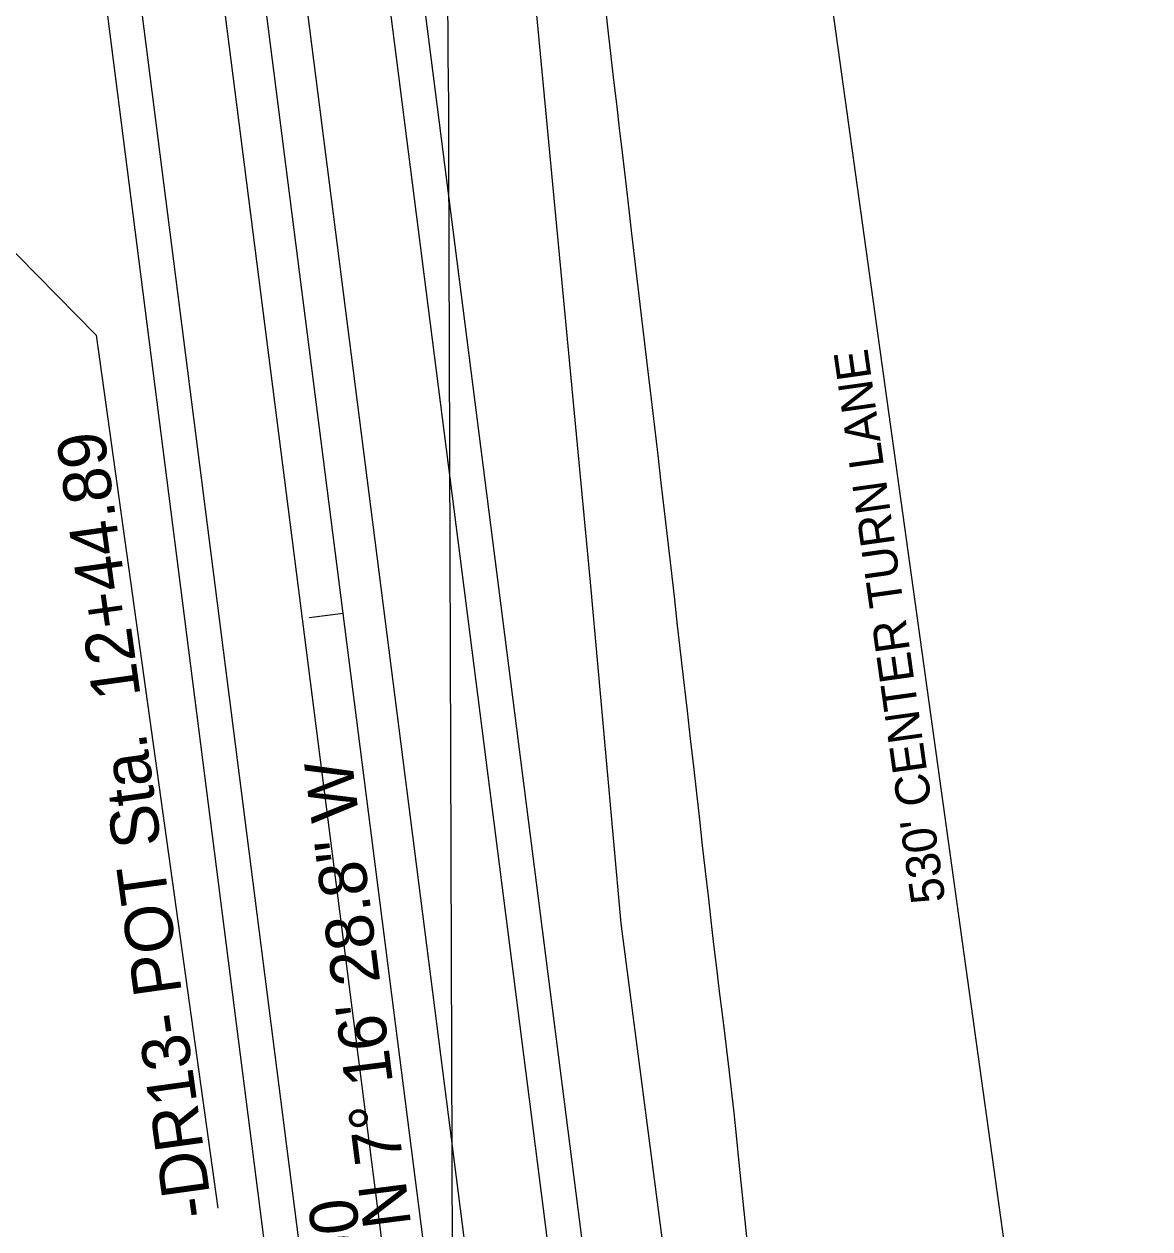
# Model space of a CAD drawing. Extents: x 472216 to 481979, y 489069 to 507339.
# Drawn here: x 478076.7 to 478241, y 497122.6 to 497298.4 of the extents above; entities that cross this region are included whole.
import ezdxf

# ---------------------------------------------------------------- set-up
doc = ezdxf.new("R2010")
doc.units = 0
for name, color, linetype in [('Old_Level_12', 7, 'Continuous'), ('Prop Drainage Structure Pipe CSP 15in', 7, 'Continuous'), ('Prop Drainage Structure Pipe RCP 15in Class III Label', 7, 'Continuous'), ('Prop Drainage Structure Pipe RCP 24in Class III Label', 7, 'Continuous'), ('Prop Earthen Structure Head Ditch', 7, 'Continuous'), ('Prop Erosion Embankment Toe Protection CELL', 7, 'Continuous'), ('Sheet Block Revision CELL', 7, 'Continuous'), ('Sheet Clip Boundary CELL', 7, 'Continuous'), ('Sheet North Arrow Point CELL', 7, 'Continuous'), ('Sheet PE Seal Cell', 7, 'Continuous'), ('Sheet Plan And Profile CELL', 7, 'Continuous'), ('Sheet Profile Grid Major CELL', 7, 'Continuous')]:
    doc.layers.add(name, color=color, linetype=linetype)

msp = doc.modelspace()

# ---------------------------------------------------------------- linework, layer by layer
at = {"layer": 'Old_Level_12'}
for p, q in [((478052.34, 497288.29), (478087.27, 497252.96)), ((478087.27, 497252.96), (478105, 497125.6))]:
    msp.add_line(p, q, dxfattribs=at)
at = {"layer": 'Prop Drainage Structure Pipe RCP 15in Class III Label'}
for p, q in [((478187.87, 496753.93), (478095.43, 497478.05)), ((478175.97, 496752.41), (478083.53, 497476.53))]:
    msp.add_line(p, q, dxfattribs=at)
at = {"layer": 'Prop Drainage Structure Pipe RCP 24in Class III Label'}
for p, q in [((478157.87, 497083.71), (478111.74, 497445.04)), ((478151.54, 496848.98), (478076.42, 497437.43))]:
    msp.add_line(p, q, dxfattribs=at)
at = {"layer": 'Prop Earthen Structure Head Ditch'}
for p, q in [((478149.94, 497316.58), (478154.62, 497266.77)), ((478154.62, 497266.77), (478159.34, 497216.96)), ((478159.34, 497216.96), (478163.81, 497167.13)), ((478163.81, 497167.13), (478170.31, 497117.55))]:
    msp.add_line(p, q, dxfattribs=at)
msp.add_lwpolyline([(478182.27, 497120.93), (478181.69, 497126.55), (478181.11, 497132.23), (478180.72, 497136.18), (478180.38, 497139.5), (478179.69, 497145.44), (478179.03, 497150.75), (478178.64, 497153.89), (478178.22, 497157.22), (478177.81, 497160.61), (478177.41, 497164.06), (478177, 497167.58), (478176.59, 497171.15), (478176.18, 497174.79), (478175.76, 497178.51), (478175.33, 497182.29), (478174.9, 497186.14), (478174.45, 497190.06), (478174, 497194.07), (478173.53, 497198.14), (478173.06, 497202.27), (478172.59, 497206.43), (478172.11, 497210.61), (478171.64, 497214.83), (478171.16, 497219.03), (478170.68, 497223.2), (478170.21, 497227.33), (478169.73, 497231.42), (478169.25, 497235.49), (478168.77, 497239.56), (478168.29, 497243.63), (478167.81, 497247.69), (478167.34, 497251.77), (478166.86, 497255.86), (478166.37, 497259.97), (478165.88, 497264.11), (478165.4, 497268.18), (478164.93, 497272.12), (478164.48, 497275.94), (478164.05, 497279.62), (478163.63, 497283.2), (478163.22, 497286.73), (478162.82, 497290.21), (478162.43, 497293.63), (478162.04, 497297.07), (478161.64, 497300.61)], dxfattribs=at)
at = {"layer": 'Prop Erosion Embankment Toe Protection CELL'}
for p, q in [((478163.93, 497075.75), (478114.85, 497460.23)), ((478147.68, 496839.73), (478069.01, 497456.01))]:
    msp.add_line(p, q, dxfattribs=at)
at = {"layer": 'Sheet Block Revision CELL'}
msp.add_line((478241.02, 496967.93), (478172.81, 497458.08), dxfattribs=at)
at = {"layer": 'Sheet Clip Boundary CELL'}
msp.add_line((478199.77, 496755.45), (478107.34, 497479.57), dxfattribs=at)
at = {"layer": 'Sheet North Arrow Point CELL'}
for p, q in [((478212.48, 496513.77), (478060.46, 497704.67)), ((478140.24, 496815.8), (478138.74, 497279.77))]:
    msp.add_line(p, q, dxfattribs=at)
msp.add_arc((476138.75, 497273.29), 2000, 0.18571, 6.56846, dxfattribs=at)
at = {"layer": 'Sheet PE Seal Cell'}
msp.add_line((478123.3, 497212.36), (478118.34, 497211.73), dxfattribs=at)

# ---------------------------------------------------------------- texts
at = {"layer": 'Old_Level_12'}
msp.add_text('-DR13- POT Sta.  12+44.89', height=7, rotation=97.9227, dxfattribs=at).set_placement((478104.3, 497124.59))
at = {"layer": 'Prop Drainage Structure Pipe CSP 15in'}
msp.add_text("530' CENTER TURN LANE ", height=5, rotation=98.0405, dxfattribs=at).set_placement((478211.2, 497170.42))
at = {"layer": 'Sheet Plan And Profile CELL'}
msp.add_text('N 7%%d 16\' 28.8" W', height=7, rotation=97.2747, dxfattribs=at).set_placement((478133.24, 497123.14))
at = {"layer": 'Sheet Profile Grid Major CELL'}
msp.add_text('105+00', height=7, rotation=97.2747, dxfattribs=at).set_placement((478129.07, 497096.12))

doc.saveas('drawing.dxf')
